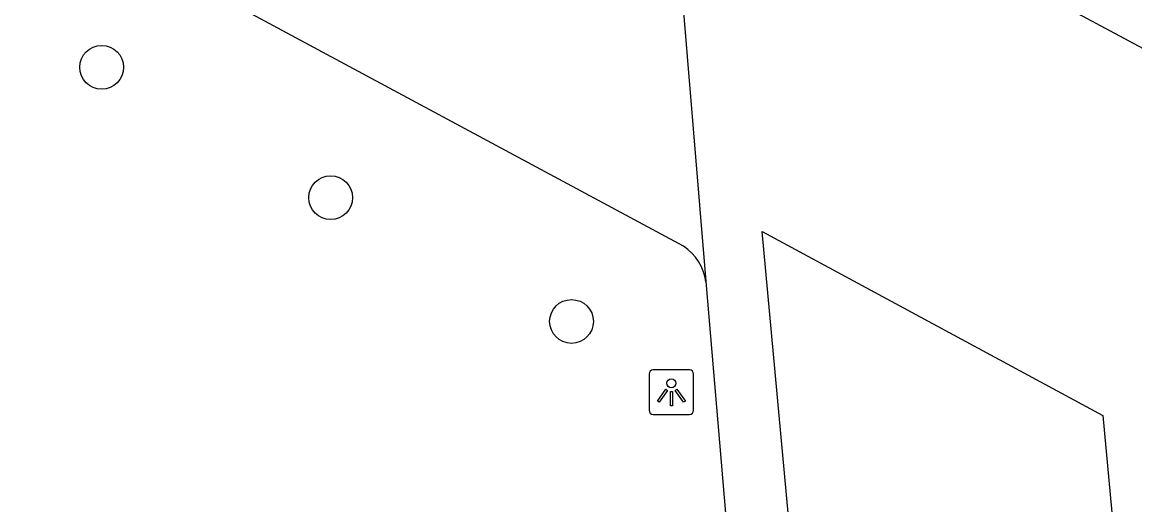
# Model space of a CAD drawing. Extents: x 159489 to 160304, y 383826 to 384530.
# Drawn here: x 159684.45 to 159709.31, y 384249.25 to 384260.03 of the extents above; entities that cross this region are included whole.
import ezdxf

# ---------------------------------------------------------------- set-up
doc = ezdxf.new("R2010")
doc.units = 0
for name, color, linetype in [('IMGEO_Boom', 7, 'Continuous'), ('IMGEO_Lichtpunt', 7, 'Continuous'), ('IMGEO_Rijbaan_lokaal_gesloten', 7, 'Continuous'), ('IMGEO_Voetgangersgebied_gesloten', 7, 'Continuous'), ('IMGEO_Voetpad_gesloten', 7, 'Continuous')]:
    doc.layers.add(name, color=color, linetype=linetype)

msp = doc.modelspace()

# ---------------------------------------------------------------- linework, layer by layer
at = {"layer": 'IMGEO_Boom'}
for centre in [(159686.224, 384259.028), (159691.34, 384256.115), (159696.722, 384253.349)]:
    msp.add_circle(centre, 0.489, dxfattribs=at)
at = {"layer": 'IMGEO_Lichtpunt'}
for p, q in [((159699.356, 384252.266), (159698.548, 384252.266)), ((159699.356, 384252.266), (159698.548, 384252.266)), ((159698.454, 384252.171), (159698.454, 384251.364)), ((159698.454, 384252.171), (159698.454, 384251.364)), ((159699.45, 384251.364), (159699.45, 384252.171)), ((159699.45, 384251.364), (159699.45, 384252.171)), ((159698.548, 384251.27), (159699.356, 384251.27)), ((159698.548, 384251.27), (159699.356, 384251.27))]:
    msp.add_line(p, q, dxfattribs=at)
for points in [[(159698.828, 384251.835), (159698.867, 384251.807), (159698.679, 384251.545), (159698.641, 384251.572), (159698.828, 384251.835)], [(159698.93, 384251.787), (159698.977, 384251.787), (159698.977, 384251.465), (159698.93, 384251.465), (159698.93, 384251.787)], [(159699.04, 384251.807), (159699.078, 384251.834), (159699.265, 384251.572), (159699.226, 384251.544), (159699.04, 384251.807)]]:
    msp.add_lwpolyline(points, dxfattribs=at)
msp.add_circle((159698.953, 384251.969), 0.0994, dxfattribs=at)
for centre, start, end in [((159698.548, 384252.171), 90, 180), ((159698.548, 384252.171), 90, 180), ((159699.356, 384252.171), 0, 90), ((159699.356, 384252.171), 0, 90), ((159698.548, 384251.364), 180, 270), ((159698.548, 384251.364), 180, 270), ((159699.356, 384251.364), 270, 0), ((159699.356, 384251.364), 270, 360)]:
    msp.add_arc(centre, 0.0946, start, end, dxfattribs=at)
at = {"layer": 'IMGEO_Rijbaan_lokaal_gesloten'}
msp.add_lwpolyline([(159711.716, 384258.252), (159698.746, 384265.2)], dxfattribs=at)
at = {"layer": 'IMGEO_Voetgangersgebied_gesloten'}
for points in [[(159708.59, 384251.245), (159710.976, 384225.573), (159703.357, 384229.654), (159700.981, 384255.359), (159708.59, 384251.245)], [(159699.72, 384254.238), (159702.031, 384227.047)]]:
    msp.add_lwpolyline(points, dxfattribs=at)
at = {"layer": 'IMGEO_Voetpad_gesloten'}
for points in [[(159699.221, 384255.028), (159655.026, 384278.787)], [(159699.162, 384260.982), (159699.72, 384254.238)]]:
    msp.add_lwpolyline(points, dxfattribs=at)
msp.add_arc((159698.617, 384254.094), 1.113, 7.455, 57.1018, dxfattribs=at)

doc.saveas('drawing.dxf')
